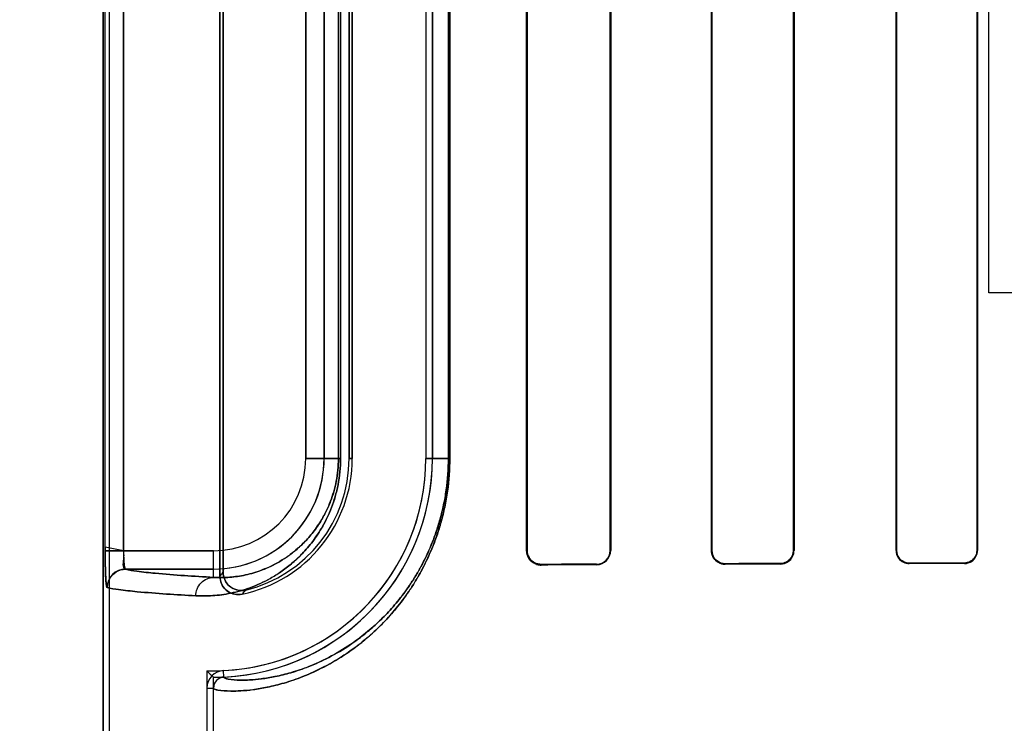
# Model space of a CAD drawing. Header units: millimetres. Extents: x 0 to 297, y 0 to 210.
# Tile 359 of 455: x 242.187 to 242.401, y 157.466 to 157.619. Entities that reach past the tile are written whole.
import ezdxf

# ---------------------------------------------------------------- set-up
doc = ezdxf.new("R2010")
doc.units = ezdxf.units.MM
doc.header["$LTSCALE"] = 16.335
doc.layers.get('0').update_dxf_attribs({"linetype": 'CONTINUOUS'})
for name, color, linetype in [('AXES_REF', 7, 'CONTINUOUS'), ('INTFCLR_1', 7, 'CONTINUOUS'), ('INTFCLR_72935', 7, 'CONTINUOUS')]:
    doc.layers.add(name, color=color, linetype=linetype)

msp = doc.modelspace()

# ---------------------------------------------------------------- linework, layer by layer
at = {"color": 7, "linetype": 'Continuous'}
for p, q in [((242.3977422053, 157.559298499), (242.3977422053, 157.6665325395)), ((242.4427422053, 157.559298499), (242.3977422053, 157.559298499))]:
    msp.add_line(p, q, dxfattribs=at)
for radius in [7.756662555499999, 7.756, 7.706331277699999]:
    msp.add_circle((241.4302422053, 154.539298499), radius, dxfattribs=at)
msp.add_arc((241.4302422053, 154.539298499), 7.68, 278.2771290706, 261.7228709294, dxfattribs=at)
at = {"layer": 'AXES_REF', "color": 9, "linetype": 'Continuous'}
msp.add_circle((241.4302422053, 154.539298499), 4.7428614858, dxfattribs=at)
msp.add_arc((241.4302422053, 154.539298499), 7.075609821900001, 94.4118118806, 85.5881881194, dxfattribs=at)
at = {"layer": 'INTFCLR_1', "color": 6, "linetype": 'Continuous'}
for p, q in [((242.2052242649, 157.3392871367), (242.2052242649, 159.4752871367)), ((242.2066348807, 157.3392871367), (242.2066348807, 159.4753006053)), ((242.2306348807, 157.4976595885), (242.2306348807, 157.7409146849)), ((242.2313347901, 157.7400370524), (242.2313347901, 157.4985372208)), ((242.2972629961, 157.7352871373), (242.2972629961, 157.5032871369)), ((242.2974080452, 157.7352871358), (242.2974080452, 157.5032871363)), ((242.315447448, 157.5032871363), (242.315447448, 157.7352871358)), ((242.3155786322, 157.5032871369), (242.3155786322, 157.7352871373)), ((242.3374444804, 157.7352871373), (242.3374444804, 157.5032871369)), ((242.3375657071, 157.7352871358), (242.3375657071, 157.5032871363)), ((242.3553085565, 157.5032871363), (242.3553085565, 157.7352871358)), ((242.3554222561, 157.5032871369), (242.3554222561, 157.7352871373)), ((242.3775795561, 157.7352871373), (242.3775795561, 157.5032871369)), ((242.3776873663, 157.7352871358), (242.3776873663, 157.5032871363)), ((242.3951997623, 157.5032871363), (242.3951997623, 157.7352871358)), ((242.3953028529, 157.5032871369), (242.3953028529, 157.7352871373)), ((242.2586984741, 157.5232871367), (242.2586984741, 157.7152871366)), ((242.2593983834, 157.7152871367), (242.2593983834, 157.5232871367)), ((242.2753983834, 157.7152871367), (242.2753983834, 157.5232871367)), ((242.2768089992, 157.5232871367), (242.2768089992, 157.7152871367)), ((242.2278136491, 157.4733596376), (242.2278136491, 157.3392871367)), ((242.2292242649, 157.3392871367), (242.2292242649, 157.4733596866))]:
    msp.add_line(p, q, dxfattribs=at)
at = {"layer": 'INTFCLR_1', "color": 9, "linetype": 'Continuous'}
for p, q in [((242.2056861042, 157.5032179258), (242.2056861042, 157.7353563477)), ((242.2096819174, 157.7353563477), (242.2096819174, 157.5032179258)), ((242.2492934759, 157.7152871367), (242.2492934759, 157.5232871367)), ((242.2532928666, 157.5232871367), (242.2532928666, 157.7152871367)), ((242.2563890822, 157.5232871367), (242.2563890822, 157.7152871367)), ((242.2568565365, 157.7152871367), (242.2568565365, 157.5232871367)), ((242.2802902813, 157.5232871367), (242.2802902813, 157.7152871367)), ((242.280585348, 157.7152871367), (242.280585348, 157.5232871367)), ((242.2568565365, 157.5232871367), (242.2492934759, 157.5232871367)), ((242.2593983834, 157.5232871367), (242.2586984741, 157.5232871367)), ((242.2753983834, 157.5232871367), (242.280585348, 157.5232871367)), ((242.2292242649, 157.5032179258), (242.2056861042, 157.5032179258)), ((242.2292242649, 157.4974229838), (242.2292242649, 157.5032179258)), ((242.2974080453, 157.5032871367), (242.2972629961, 157.5032871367)), ((242.3155786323, 157.5032871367), (242.3154474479, 157.5032871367)), ((242.337565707, 157.5032871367), (242.3374444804, 157.5032871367)), ((242.3554222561, 157.5032871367), (242.3553085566, 157.5032871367)), ((242.3776873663, 157.5032871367), (242.3775795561, 157.5032871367)), ((242.395302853, 157.5032871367), (242.3951997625, 157.5032871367)), ((242.3804658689, 157.5004092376), (242.3804658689, 157.5005160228)), ((242.3924658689, 157.5005465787), (242.3924658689, 157.5004426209)), ((242.2101127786, 157.499218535), (242.2292242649, 157.499218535)), ((242.3004658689, 157.5001011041), (242.3004658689, 157.5002429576)), ((242.3124658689, 157.5002936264), (242.3124658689, 157.5001600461)), ((242.3404658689, 157.500277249), (242.3404658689, 157.5003968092)), ((242.3524658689, 157.500435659), (242.3524658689, 157.5003206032)), ((242.2315090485, 157.4757572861), (242.2314413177, 157.4771662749)), ((242.2278136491, 157.4733595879), (242.2292242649, 157.4733596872))]:
    msp.add_line(p, q, dxfattribs=at)
at = {"layer": 'INTFCLR_1', "color": 7, "linetype": 'Continuous'}
msp.add_lwpolyline([(242.2994911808, 157.5003986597), (242.2995912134, 157.5003672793), (242.2996935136, 157.5003390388), (242.2997979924, 157.500314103), (242.2999044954, 157.5002926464), (242.3000129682, 157.5002748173), (242.3001234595, 157.5002607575), (242.3002358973, 157.5002506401), (242.3003500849, 157.5002446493), (242.3004658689, 157.5002429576)], dxfattribs=at)
at = {"layer": 'INTFCLR_1', "color": 9, "linetype": 'Continuous'}
for centre, radius, start, end in [((242.2292242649, 157.5232871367), 0.0240686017, 270.000000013, 359.9999999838), ((242.2292242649, 157.5232871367), 0.0200692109, 270.0000000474, 359.9999997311), ((242.1793163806, 157.5393038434), 0.06608957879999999, 320.9411469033, 321.9143407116), ((242.1790627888, 157.5462595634), 0.07703654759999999, 317.0401802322, 317.9559483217)]:
    msp.add_arc(centre, radius, start, end, dxfattribs=at)
at = {"layer": 'INTFCLR_1', "color": 6, "linetype": 'Continuous'}
for centre, radius, start, end in [((242.2292242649, 157.5232871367), 0.04617411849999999, 272.7521180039, 359.9999986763), ((242.2292242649, 157.5232871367), 0.04758473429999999, 272.752118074, 360), ((242.2292242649, 157.5232871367), 0.0301741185, 281.8889191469, 359.9999979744), ((242.2292242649, 157.5232871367), 0.0294742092, 283.835236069, 359.9999998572), ((242.3004492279, 157.5032873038), 0.0031862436, 180.0030023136, 270.2992453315), ((242.3124514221, 157.5032872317), 0.0031272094, 270.2646904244, 359.9982629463), ((242.3124538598, 157.5032871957), 0.0029935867, 270.2298484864, 359.9988627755), ((242.3404544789, 157.503287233), 0.0030100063, 180.0018305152, 270.2168087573), ((242.3524570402, 157.5032871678), 0.002851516, 270.1773938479, 359.9993659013), ((242.2316244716, 157.4733598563), 0.0038108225, 92.75478420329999, 180.0040535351), ((242.2316244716, 157.4733598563), 0.0024002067, 92.75556684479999, 180.0040350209)]:
    msp.add_arc(centre, radius, start, end, dxfattribs=at)
at = {"layer": 'INTFCLR_1', "color": 7, "linetype": 'Continuous'}
msp.add_arc((242.2101220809, 157.4952179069), 0.0040009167, 90.1332252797, 179.9822815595, dxfattribs=at)
at = {"layer": 'INTFCLR_1', "color": 6, "linetype": 'Continuous'}
for centre, major_axis, ratio, start_param, end_param in [((242.6464658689, 157.4992871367), (0.441241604, 0), 0.0034906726, 2.1841931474, 2.217857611), ((242.6464658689, 157.4992871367), (0.441241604, 0), 0.0034906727, 2.4294368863, 2.4721230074), ((242.6464658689, 157.4992871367), (0.4172416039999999, 0), 0.0034906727, 2.4989177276, 2.5485709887), ((242.6464658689, 157.4992871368), (0.441241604, 0), 0.0034906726, 2.3000343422, 2.3371288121), ((242.6464658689, 157.4992871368), (0.4172416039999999, 0), 0.0034906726, 2.3526946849, 2.3940887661), ((242.6464658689, 157.4992871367), (0.4172416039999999, 0), 0.0034906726, 2.2252929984, 2.262071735)]:
    msp.add_ellipse(centre, major_axis=major_axis, ratio=ratio, start_param=start_param, end_param=end_param, dxfattribs=at)
at = {"layer": 'INTFCLR_1', "color": 9, "linetype": 'Continuous'}
for points, knots in [([(242.2254072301, 157.493423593), (242.2266186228, 157.4933567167), (242.2291556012, 157.4933746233), (242.2331065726, 157.4939145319), (242.2373430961, 157.4951115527), (242.2409731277, 157.4967763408), (242.2439490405, 157.4986284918), (242.2458592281, 157.5000826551), (242.2473842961, 157.5014350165), (242.2489717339, 157.503001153), (242.2509320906, 157.50529768), (242.252694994, 157.5079717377), (242.2539962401, 157.5104637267), (242.2549220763, 157.5126191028), (242.2557241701, 157.51500337), (242.2563530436, 157.5175999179), (242.2567618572, 157.5203864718), (242.2568565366, 157.5223059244), (242.2568565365, 157.5232871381)], [0, 0, 0, 0, 0.0750536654, 0.156480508, 0.2459796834, 0.3464559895, 0.4023291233, 0.4625807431, 0.4947026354, 0.5283756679, 0.6004715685, 0.6810517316, 0.7259046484, 0.7742538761, 0.8260146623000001, 0.8813433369, 0.9392998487, 1, 1, 1, 1]), ([(242.2292242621, 157.4733596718), (242.2292242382, 157.4732487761), (242.2296160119, 157.4730277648), (242.2307960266, 157.4727949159), (242.2327823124, 157.4726654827), (242.2353099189, 157.4727443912), (242.2379760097, 157.4730034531), (242.2411282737, 157.4735372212), (242.2440516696, 157.4742691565), (242.2466238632, 157.47508677), (242.2495462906, 157.4761649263), (242.2534921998, 157.4779666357), (242.2574990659, 157.4803527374), (242.2603838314, 157.4824408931), (242.2621313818, 157.4838409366), (242.2639749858, 157.4854257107), (242.2663093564, 157.4876673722), (242.2690694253, 157.4907648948), (242.2712893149, 157.4937267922), (242.2730210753, 157.496398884), (242.2747911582, 157.4994479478), (242.276399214, 157.5028049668), (242.2776008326, 157.5059655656), (242.2782486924, 157.5079295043), (242.2788646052, 157.5100113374), (242.2793919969, 157.512169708), (242.2798218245, 157.5143982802), (242.2803765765, 157.5179086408), (242.280585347, 157.5208938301), (242.2805853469, 157.5232871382)], [0, 0, 0, 0, 0.004125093, 0.0132564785, 0.0482716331, 0.0750900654, 0.1080986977, 0.1475742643, 0.1940030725, 0.220035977, 0.2479478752, 0.309834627, 0.3811008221, 0.4210070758, 0.4422222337, 0.4643790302, 0.5114245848, 0.5624876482, 0.6185464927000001, 0.6489140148, 0.6808923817, 0.7496495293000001, 0.7870559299, 0.8066095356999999, 0.8265636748, 0.8678037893, 0.8891910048, 0.9109738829, 1, 1, 1, 1]), ([(242.2292242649, 157.4974229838), (242.2302642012, 157.4973564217), (242.2324448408, 157.497353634), (242.2358461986, 157.4977974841), (242.2394996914, 157.4988136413), (242.2426341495, 157.5002428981), (242.2452055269, 157.501840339), (242.246858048, 157.5030978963), (242.2481777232, 157.5042690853), (242.2495532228, 157.5056280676), (242.2512527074, 157.5076235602), (242.2527798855, 157.5099478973), (242.253907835, 157.512115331), (242.254710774, 157.5139915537), (242.2554065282, 157.5160684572), (242.255952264, 157.5183309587), (242.2563068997, 157.520759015), (242.2563891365, 157.5224318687), (242.2563890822, 157.5232871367)], [0, 0, 0, 0, 0.0744459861, 0.1553115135, 0.2443281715, 0.3444036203, 0.400194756, 0.4603491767, 0.4924878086, 0.5261985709, 0.5984270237, 0.6792967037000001, 0.7242751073, 0.7728542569, 0.8249392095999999, 0.880574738, 0.9388989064, 1, 1, 1, 1]), ([(242.231509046, 157.4757572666), (242.2315086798, 157.4756492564), (242.2318718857, 157.4754248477), (242.2330021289, 157.4751879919), (242.2348792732, 157.4750496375), (242.2372794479, 157.4751120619), (242.2398079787, 157.4753478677), (242.2427995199, 157.4758460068), (242.2455741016, 157.4765355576), (242.2480158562, 157.4773087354), (242.2507911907, 157.4783304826), (242.2545395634, 157.4800417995), (242.2583455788, 157.4823117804), (242.2610858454, 157.4842998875), (242.2627463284, 157.4856336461), (242.2644986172, 157.4871441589), (242.2667175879, 157.489281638), (242.269341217, 157.4922361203), (242.2714512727, 157.4950618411), (242.2730975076, 157.4976116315), (242.2747807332, 157.5005223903), (242.2763096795, 157.5037272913), (242.2774520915, 157.5067445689), (242.2780681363, 157.5086198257), (242.278653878, 157.5106079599), (242.279155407, 157.5126691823), (242.279564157, 157.5147974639), (242.2800917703, 157.5181503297), (242.2802902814, 157.5210013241), (242.2802902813, 157.5232871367)], [0, 0, 0, 0, 0.0042204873, 0.0133545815, 0.0482656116, 0.07497697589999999, 0.1078554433, 0.1471834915, 0.1934537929, 0.2194060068, 0.2472383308, 0.3089756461, 0.380119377, 0.4199814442, 0.4411803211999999, 0.4633254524, 0.5103642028, 0.5614471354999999, 0.617559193, 0.6479685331, 0.6800001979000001, 0.7489013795, 0.7864009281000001, 0.8060068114, 0.8260165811, 0.8673780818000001, 0.888831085, 0.9106825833, 1, 1, 1, 1]), ([(242.2292242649, 157.4974229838), (242.2250058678, 157.4976579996), (242.2194385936, 157.4979875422), (242.2130768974, 157.498671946), (242.2109153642, 157.498999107), (242.2101127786, 157.499218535)], [0, 0, 0, 0, 0.6598051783, 0.8700608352, 1, 1, 1, 1]), ([(242.2254072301, 157.493423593), (242.2254097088, 157.4939213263), (242.2256013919, 157.4949599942), (242.2264465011, 157.4963114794), (242.2277387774, 157.4972132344), (242.2287475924, 157.4974203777), (242.2292242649, 157.4974229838)], [0, 0, 0, 0, 0.2451610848, 0.5075751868, 0.7652119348, 1, 1, 1, 1]), ([(242.206120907, 157.4952191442), (242.2069311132, 157.494999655), (242.2091123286, 157.4946725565), (242.215532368, 157.493988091), (242.2211503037, 157.4936586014), (242.2254072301, 157.493423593)], [0, 0, 0, 0, 0.1299135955, 0.3401620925, 1, 1, 1, 1])]:
    msp.add_open_spline(points, degree=3, knots=knots, dxfattribs=at)
at = {"layer": 'INTFCLR_1', "color": 7, "linetype": 'Continuous'}
for points, knots in [([(242.2056861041, 157.5032179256), (242.2056861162, 157.5024784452), (242.2056933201, 157.5010562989), (242.2057402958, 157.4990631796), (242.2057957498, 157.4971268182), (242.2059559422, 157.4958851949), (242.2061209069, 157.4952191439)], [0, 0, 0, 0, 0.2764961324, 0.5316628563, 0.7456763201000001, 1, 1, 1, 1]), ([(242.2061698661, 157.4951685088), (242.2060934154, 157.4950774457), (242.205933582, 157.4957694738), (242.2058621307, 157.4966046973), (242.2057497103, 157.4984439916), (242.2057120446, 157.5002152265), (242.2056901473, 157.501694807), (242.2056861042, 157.5027032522), (242.2056861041, 157.5032179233)], [0, 0, 0, 0, 0.0440197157, 0.1339656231, 0.45668143, 0.6255919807, 0.8094559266, 1, 1, 1, 1]), ([(242.2096819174, 157.5032179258), (242.2096818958, 157.5027602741), (242.2098476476, 157.5016067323), (242.2092348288, 157.4993381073), (242.2101127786, 157.499218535)], [0, 0, 0, 0, 0.3405889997, 1, 1, 1, 1]), ([(242.2096819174, 157.5032179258), (242.2096819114, 157.5029605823), (242.2096870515, 157.5022418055), (242.2097383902, 157.5009556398), (242.2098061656, 157.5002019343), (242.2099937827, 157.499093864), (242.2101611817, 157.4991931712)], [0, 0, 0, 0, 0.1883112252, 0.5371313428, 0.8575728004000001, 1, 1, 1, 1]), ([(242.2974080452, 157.5032871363), (242.297407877, 157.5027577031), (242.2976835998, 157.5017396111), (242.2988074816, 157.5005534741), (242.2998851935, 157.5002527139), (242.3004658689, 157.5002429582)], [0, 0, 0, 0, 0.3351497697, 0.6323602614, 1, 1, 1, 1]), ([(242.2061698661, 157.4951685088), (242.2061662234, 157.4959350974), (242.2065612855, 157.4972860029), (242.2080545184, 157.4987946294), (242.20939992, 157.4991967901), (242.2101611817, 157.4991931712)], [0, 0, 0, 0, 0.36929975, 0.6332664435, 1, 1, 1, 1])]:
    msp.add_open_spline(points, degree=3, knots=knots, dxfattribs=at)
at = {"layer": 'INTFCLR_1', "color": 6, "linetype": 'Continuous'}
for points, knots in [([(242.3375657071, 157.5032871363), (242.3375657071, 157.5027092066), (242.3380071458, 157.5012011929), (242.3395717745, 157.5003938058), (242.3404658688, 157.50039681)], [0, 0, 0, 0, 0.3926075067, 1, 1, 1, 1]), ([(242.352465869, 157.5003206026), (242.3530596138, 157.5003226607), (242.3545990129, 157.500781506), (242.3554222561, 157.5023761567), (242.3554222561, 157.5032871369)], [0, 0, 0, 0, 0.3945883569, 1, 1, 1, 1]), ([(242.3775795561, 157.5032871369), (242.3775795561, 157.5026928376), (242.3780401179, 157.5011885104), (242.3795938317, 157.5004067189), (242.3804658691, 157.5004092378)], [0, 0, 0, 0, 0.4052942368, 1, 1, 1, 1]), ([(242.3776873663, 157.5032871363), (242.3776873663, 157.5027058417), (242.3781402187, 157.5012555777), (242.3796348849, 157.5005138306), (242.3804658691, 157.5005160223)], [0, 0, 0, 0, 0.4115995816, 1, 1, 1, 1]), ([(242.3924658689, 157.50044262), (242.3930045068, 157.5004440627), (242.3944750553, 157.5008516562), (242.3953028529, 157.5023845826), (242.3953028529, 157.5032871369)], [0, 0, 0, 0, 0.3737455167, 1, 1, 1, 1]), ([(242.3924658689, 157.5005465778), (242.3929783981, 157.5005478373), (242.3943939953, 157.5009339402), (242.3951997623, 157.5024115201), (242.3951997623, 157.5032871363)], [0, 0, 0, 0, 0.3692193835, 1, 1, 1, 1]), ([(242.2313347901, 157.4985372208), (242.2313347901, 157.4978840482), (242.2316685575, 157.4965609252), (242.2333076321, 157.4947422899), (242.2352395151, 157.4944136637), (242.2362724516, 157.4946680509)], [0, 0, 0, 0, 0.2761842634, 0.5501881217, 1, 1, 1, 1]), ([(242.2354405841, 157.493760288), (242.2348140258, 157.4936283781), (242.2334744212, 157.4936753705), (242.2313826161, 157.4948552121), (242.230634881, 157.4966179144), (242.230634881, 157.4976595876)], [0, 0, 0, 0, 0.2757345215, 0.5514160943, 1, 1, 1, 1])]:
    msp.add_open_spline(points, degree=3, knots=knots, dxfattribs=at)
at = {"layer": 'INTFCLR_72935', "color": 6, "linetype": 'Continuous'}
for p, q in [((242.2052242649, 159.4752871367), (242.2052242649, 157.3392871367)), ((242.2066348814, 157.3392871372), (242.2066348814, 159.4753140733)), ((242.2306348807, 157.7409146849), (242.2306348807, 157.4976595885)), ((242.2313347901, 157.498537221), (242.2313347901, 157.7400370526)), ((242.297262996, 157.5032871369), (242.297262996, 157.7352871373)), ((242.2974080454, 157.5032871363), (242.2974080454, 157.7352871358)), ((242.3154474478, 157.7352871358), (242.3154474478, 157.5032871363)), ((242.3155786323, 157.7352871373), (242.3155786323, 157.5032871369)), ((242.3374444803, 157.5032871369), (242.3374444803, 157.7352871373)), ((242.3375657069, 157.5032871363), (242.3375657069, 157.7352871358)), ((242.3553085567, 157.7352871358), (242.3553085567, 157.5032871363)), ((242.3554222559, 157.7352871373), (242.3554222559, 157.5032871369)), ((242.3775795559, 157.5032871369), (242.3775795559, 157.7352871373)), ((242.3776873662, 157.5032871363), (242.3776873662, 157.7352871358)), ((242.3951997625, 157.7352871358), (242.3951997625, 157.5032871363)), ((242.3953028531, 157.7352871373), (242.3953028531, 157.5032871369)), ((242.2586984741, 157.7152871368), (242.2586984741, 157.5232871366)), ((242.2593983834, 157.5232871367), (242.2593983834, 157.7152871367)), ((242.2753983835, 157.7152871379), (242.2753983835, 157.5232871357)), ((242.2768089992, 157.7152871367), (242.2768089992, 157.5232871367)), ((242.2278136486, 157.4771345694), (242.2278136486, 157.3392871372)), ((242.2292242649, 157.3392871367), (242.2292242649, 157.4757024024))]:
    msp.add_line(p, q, dxfattribs=at)
at = {"layer": 'INTFCLR_72935', "color": 9, "linetype": 'Continuous'}
for p, q in [((242.2056861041, 157.5032179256), (242.2056861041, 157.7353563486)), ((242.2096819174, 157.5032179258), (242.2096819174, 157.7353563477)), ((242.2492934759, 157.5232871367), (242.2492934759, 157.7152871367)), ((242.2532928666, 157.7152871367), (242.2532928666, 157.5232871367)), ((242.2563890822, 157.7152871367), (242.2563890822, 157.5232871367)), ((242.2568565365, 157.7152871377), (242.2568565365, 157.5232871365)), ((242.2802902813, 157.7152871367), (242.2802902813, 157.5232871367)), ((242.2805853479, 157.7152871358), (242.2805853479, 157.5232871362)), ((242.2492934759, 157.5232871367), (242.2568565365, 157.5232871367)), ((242.2586984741, 157.5232871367), (242.2593983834, 157.5232871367)), ((242.280585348, 157.5232871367), (242.2753983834, 157.5232871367)), ((242.2096819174, 157.5032179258), (242.2292242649, 157.5032179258)), ((242.2292242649, 157.4974229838), (242.2292242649, 157.5032179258)), ((242.2972629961, 157.5032871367), (242.2974080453, 157.5032871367)), ((242.3154474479, 157.5032871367), (242.3155786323, 157.5032871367)), ((242.3374444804, 157.5032871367), (242.337565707, 157.5032871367)), ((242.3553085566, 157.5032871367), (242.3554222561, 157.5032871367)), ((242.3775795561, 157.5032871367), (242.3776873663, 157.5032871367)), ((242.3951997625, 157.5032871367), (242.395302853, 157.5032871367)), ((242.3804658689, 157.5005160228), (242.3804658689, 157.5004092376)), ((242.3924658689, 157.5004426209), (242.3924658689, 157.5005465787)), ((242.2292242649, 157.499218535), (242.2101127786, 157.499218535)), ((242.3004658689, 157.5002429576), (242.3004658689, 157.5001011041)), ((242.3124658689, 157.5001600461), (242.3124658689, 157.5002936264)), ((242.3404658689, 157.5003968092), (242.3404658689, 157.500277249)), ((242.3524658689, 157.5003206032), (242.3524658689, 157.500435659))]:
    msp.add_line(p, q, dxfattribs=at)
at = {"layer": 'INTFCLR_72935', "color": 7, "linetype": 'Continuous'}
for p, q in [((242.2096819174, 157.5032179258), (242.2056843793, 157.5039907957)), ((242.2056861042, 157.5032179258), (242.2096819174, 157.5032179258))]:
    msp.add_line(p, q, dxfattribs=at)
for points in [[(242.2994723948, 157.5002545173), (242.2995709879, 157.5002245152), (242.2996723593, 157.5001972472), (242.2997764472, 157.5001729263), (242.2998827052, 157.5001518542), (242.299991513, 157.5001341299), (242.3001042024, 157.5001198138), (242.3002211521, 157.5001092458), (242.3003417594, 157.5001028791), (242.3004658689, 157.5001011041)], [(242.3004658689, 157.5002429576), (242.3003568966, 157.5002444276), (242.300246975, 157.5002498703), (242.3001362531, 157.5002593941), (242.3000240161, 157.5002732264), (242.2999113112, 157.5002914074), (242.2998008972, 157.5003134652), (242.2996937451, 157.5003389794), (242.2995890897, 157.5003679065), (242.29948702, 157.5004000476)], [(242.3394694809, 157.5004429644), (242.3395719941, 157.5004095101), (242.3396767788, 157.5003794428), (242.3397837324, 157.5003529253), (242.3398926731, 157.500330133), (242.3400035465, 157.5003112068), (242.3401164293, 157.5002962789), (242.3402312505, 157.5002855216), (242.340347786, 157.5002791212), (242.3404658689, 157.500277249)]]:
    msp.add_lwpolyline(points, dxfattribs=at)
at = {"layer": 'INTFCLR_72935', "color": 6, "linetype": 'Continuous'}
for centre, radius, start, end in [((242.2292242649, 157.5232871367), 0.04617411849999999, 268.2493453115, 359.9999986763), ((242.2292242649, 157.5232871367), 0.04758473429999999, 270, 360), ((242.2292242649, 157.5232871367), 0.0301741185, 281.8889191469, 359.9999979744), ((242.2292242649, 157.5232871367), 0.0294742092, 283.8352360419, 359.9999997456), ((242.3124513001, 157.5032873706), 0.0031273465, 270.2669130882, 359.9957173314), ((242.3124538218, 157.5032872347), 0.0029936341, 270.2305762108, 359.9981151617), ((242.2101220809, 157.4952179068), 0.0040009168, 90.1332246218, 179.982280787), ((242.3222630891, 157.5687519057), 0.1315843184, 224.1279737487, 225.0032880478)]:
    msp.add_arc(centre, radius, start, end, dxfattribs=at)
at = {"layer": 'INTFCLR_72935', "color": 9, "linetype": 'Continuous'}
for centre, radius, start, end in [((242.2292242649, 157.5232871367), 0.0240686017, 269.9999999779, 360), ((242.2292242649, 157.5232871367), 0.0200692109, 270.0000000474, 359.9999997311), ((242.1793163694, 157.5393038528), 0.0660895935, 320.9411467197, 321.9143403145), ((242.1790627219, 157.5462596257), 0.0770366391, 317.0401802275, 317.9559472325)]:
    msp.add_arc(centre, radius, start, end, dxfattribs=at)
at = {"layer": 'INTFCLR_72935', "color": 6, "linetype": 'Continuous'}
for centre, major_axis, ratio, start_param, end_param in [((242.6464658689, 157.4992871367), (0.441241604, 0), 0.0034906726, 2.1841931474, 2.217857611), ((242.6464658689, 157.4992871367), (0.441241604, 0), 0.0034906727, 2.4294368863, 2.4721230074), ((242.6464658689, 157.4992871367), (0.4172416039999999, 0), 0.0034906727, 2.4989177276, 2.5485709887), ((242.6464658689, 157.4992871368), (0.441241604, 0), 0.0034906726, 2.3000343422, 2.3371288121), ((242.6464658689, 157.4992871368), (0.4172416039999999, 0), 0.0034906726, 2.3526946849, 2.3940887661), ((242.6464658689, 157.4992871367), (0.4172416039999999, 0), 0.0034906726, 2.2252929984, 2.262071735)]:
    msp.add_ellipse(centre, major_axis=major_axis, ratio=ratio, start_param=start_param, end_param=end_param, dxfattribs=at)
at = {"layer": 'INTFCLR_72935', "color": 9, "linetype": 'Continuous'}
for points, knots in [([(242.2568565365, 157.5232871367), (242.2568565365, 157.5223165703), (242.2567630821, 157.520401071), (242.256357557, 157.5176227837), (242.2557300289, 157.515024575), (242.2549331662, 157.5126487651), (242.2540128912, 157.510499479), (242.2530064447, 157.5085650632), (242.2519388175, 157.506823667), (242.2505017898, 157.5047937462), (242.2486385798, 157.5026105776), (242.2466497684, 157.5007469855), (242.2450638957, 157.4994771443), (242.2435461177, 157.4983788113), (242.240999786, 157.4967910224), (242.2373761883, 157.4951237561), (242.2337575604, 157.4940966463), (242.2310205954, 157.4936292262), (242.2284920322, 157.4933701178), (242.2266216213, 157.4933565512), (242.2254072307, 157.4934235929)], [0, 0, 0, 0, 0.0600364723, 0.1184052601, 0.1734305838, 0.2251527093, 0.2732309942, 0.3179069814, 0.3599202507, 0.3994803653, 0.4716625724, 0.5370235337, 0.5677436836, 0.5972889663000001, 0.6528695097, 0.7531358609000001, 0.8428550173, 0.8846865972, 0.9247668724, 1, 1, 1, 1]), ([(242.280585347, 157.5232871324), (242.2805853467, 157.5208965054), (242.2803770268, 157.5179144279), (242.2798236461, 157.5144088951), (242.2793955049, 157.5121862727), (242.2787467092, 157.5095263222), (242.2779499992, 157.506972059), (242.2772457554, 157.50503167), (242.2761951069, 157.5023820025), (242.2748137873, 157.4994919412), (242.2730502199, 157.4964465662), (242.2713186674, 157.49376804), (242.2694954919, 157.4913309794), (242.2676112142, 157.4891280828), (242.2658101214, 157.4871882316), (242.2628022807, 157.4842990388), (242.2585204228, 157.4809628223), (242.2542034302, 157.4783887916), (242.2509700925, 157.4768147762), (242.2480936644, 157.4755928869), (242.2447697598, 157.474448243), (242.2411082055, 157.4735325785), (242.2379446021, 157.4729990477), (242.2352738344, 157.4727418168), (242.2327533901, 157.4726662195), (242.2307806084, 157.4727970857), (242.2296094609, 157.4730299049), (242.2292242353, 157.4732500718), (242.2292242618, 157.4733596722)], [0, 0, 0, 0, 0.08892935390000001, 0.1106974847, 0.1320156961, 0.1731121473, 0.21247223, 0.2314805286, 0.2498887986, 0.3184980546, 0.3503473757, 0.3807584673, 0.4371051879, 0.4633880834, 0.488569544, 0.5355476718, 0.6184022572, 0.6898557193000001, 0.7220813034, 0.7521202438, 0.8060674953, 0.8526640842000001, 0.8923378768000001, 0.925392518, 0.9521389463, 0.9869003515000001, 0.9959229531, 1, 1, 1, 1]), ([(242.2563890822, 157.5232871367), (242.2563890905, 157.522441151), (242.2563079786, 157.520771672), (242.2559561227, 157.5183505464), (242.2554116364, 157.5160868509), (242.2547204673, 157.5140177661), (242.2539222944, 157.5121465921), (242.2530494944, 157.5104630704), (242.2521238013, 157.508948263), (242.2508785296, 157.5071843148), (242.2492646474, 157.5052890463), (242.2472410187, 157.5033903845), (242.2452216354, 157.5018516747), (242.2426572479, 157.500255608), (242.2395282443, 157.4988240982), (242.2364066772, 157.4979516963), (242.2340487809, 157.4975628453), (242.2318741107, 157.4973544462), (242.2302667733, 157.4973562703), (242.2292242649, 157.4974229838)], [0, 0, 0, 0, 0.0604339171, 0.1191792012, 0.1745255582, 0.226533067, 0.2748338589, 0.3197007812, 0.3618819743, 0.4015493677, 0.4738586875, 0.5392604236, 0.5994174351, 0.6549168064, 0.7547846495, 0.8440250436, 0.8855731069, 0.9253749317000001, 1, 1, 1, 1]), ([(242.2802902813, 157.523287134), (242.2802902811, 157.5210038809), (242.2800921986, 157.5181558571), (242.2795658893, 157.5148076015), (242.2791587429, 157.5126850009), (242.2785417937, 157.5101449), (242.2777841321, 157.5077056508), (242.2771144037, 157.5058527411), (242.2761155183, 157.5033232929), (242.2748022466, 157.5005643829), (242.2731252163, 157.4976571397), (242.2714791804, 157.4951012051), (242.2697459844, 157.4927758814), (242.2679545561, 157.4906742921), (242.2662427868, 157.4888245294), (242.2633850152, 157.4860709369), (242.2593168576, 157.482892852), (242.2552146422, 157.4804431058), (242.2521430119, 157.4789474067), (242.2494117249, 157.4777880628), (242.2462560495, 157.4767043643), (242.2427804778, 157.4758416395), (242.23977818, 157.4753437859), (242.2372452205, 157.4751097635), (242.234851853, 157.4750505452), (242.232987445, 157.475190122), (242.2318657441, 157.4754270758), (242.2315086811, 157.4756504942), (242.2315090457, 157.475757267)], [0, 0, 0, 0, 0.0892203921, 0.111057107, 0.1324409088, 0.1736583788, 0.2131260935, 0.232182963, 0.2506359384, 0.3193892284, 0.3512918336, 0.3817450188, 0.4381455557, 0.464442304, 0.4896300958, 0.5366014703, 0.6193841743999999, 0.690715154, 0.7228680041, 0.752829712, 0.8066164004, 0.8530538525, 0.8925792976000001, 0.9255035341, 0.9521432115, 0.9868018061, 0.9958277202, 1, 1, 1, 1]), ([(242.2101127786, 157.499218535), (242.210915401, 157.498999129), (242.2130769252, 157.4986719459), (242.2194386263, 157.4979875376), (242.2250058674, 157.4976579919), (242.2292242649, 157.4974229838)], [0, 0, 0, 0, 0.1299438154, 0.34019479, 1, 1, 1, 1]), ([(242.2254072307, 157.4934235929), (242.2254097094, 157.4939213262), (242.2256013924, 157.4949599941), (242.2264465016, 157.4963114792), (242.2277387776, 157.4972132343), (242.2287475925, 157.4974203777), (242.2292242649, 157.4974229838)], [0, 0, 0, 0, 0.2451610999, 0.5075752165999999, 0.7652119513, 1, 1, 1, 1]), ([(242.2254072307, 157.4934235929), (242.2211503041, 157.4936586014), (242.2155323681, 157.493988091), (242.2091123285, 157.4946725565), (242.2069311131, 157.4949996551), (242.2061209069, 157.4952191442)], [0, 0, 0, 0, 0.6598379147, 0.8700864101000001, 1, 1, 1, 1])]:
    msp.add_open_spline(points, degree=3, knots=knots, dxfattribs=at)
at = {"layer": 'INTFCLR_72935', "color": 7, "linetype": 'Continuous'}
for points, knots in [([(242.2056843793, 157.5039907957), (242.2056820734, 157.5034756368), (242.2056870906, 157.5024513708), (242.2056985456, 157.5009496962), (242.2057238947, 157.4996322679), (242.2057571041, 157.4985304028), (242.2057969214, 157.4975694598), (242.2058517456, 157.496703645), (242.2059151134, 157.4959364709), (242.2060004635, 157.4955180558), (242.206056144, 157.4952366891), (242.2061209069, 157.4952191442)], [0, 0, 0, 0, 0.1753904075, 0.3487046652, 0.5113042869, 0.6238686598, 0.7243020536, 0.8377938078, 0.9227224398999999, 0.9771563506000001, 1, 1, 1, 1]), ([(242.2061209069, 157.4952191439), (242.2059906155, 157.4956564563), (242.2058296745, 157.4965935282), (242.2057726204, 157.4981815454), (242.2056970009, 157.5004030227), (242.2056861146, 157.5021278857), (242.2056861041, 157.5032179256)], [0, 0, 0, 0, 0.1687073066, 0.3556069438, 0.5925897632, 1, 1, 1, 1]), ([(242.3004658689, 157.500101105), (242.2999217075, 157.5001071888), (242.2988986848, 157.5003625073), (242.2976326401, 157.501494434), (242.2972605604, 157.5026355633), (242.297262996, 157.5032871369)], [0, 0, 0, 0, 0.3291493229, 0.6059017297, 1, 1, 1, 1]), ([(242.300465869, 157.5002429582), (242.2998931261, 157.5002508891), (242.2988175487, 157.5005484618), (242.2976875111, 157.5017295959), (242.2974054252, 157.5027561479), (242.2974080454, 157.5032871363)], [0, 0, 0, 0, 0.3625787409, 0.6638823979, 1, 1, 1, 1]), ([(242.340465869, 157.5002772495), (242.3398498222, 157.5002812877), (242.3382768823, 157.5007397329), (242.3374380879, 157.502369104), (242.3374444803, 157.5032871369)], [0, 0, 0, 0, 0.4015735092, 1, 1, 1, 1])]:
    msp.add_open_spline(points, degree=3, knots=knots, dxfattribs=at)
at = {"layer": 'INTFCLR_72935', "color": 6, "linetype": 'Continuous'}
for points, knots in [([(242.2096819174, 157.5032179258), (242.2096796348, 157.5029695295), (242.2096791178, 157.5022718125), (242.209715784, 157.5009924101), (242.209792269, 157.5002028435), (242.209949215, 157.4991630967), (242.2101127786, 157.499218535)], [0, 0, 0, 0, 0.1832551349, 0.5237758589, 0.8725929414, 1, 1, 1, 1]), ([(242.340465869, 157.50039681), (242.3398789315, 157.5003948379), (242.3383677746, 157.5008410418), (242.3375657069, 157.5024015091), (242.3375657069, 157.5032871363)], [0, 0, 0, 0, 0.398583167, 1, 1, 1, 1]), ([(242.3524658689, 157.5003206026), (242.353069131, 157.5003226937), (242.3546109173, 157.5007907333), (242.3554222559, 157.5023849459), (242.3554222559, 157.5032871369)], [0, 0, 0, 0, 0.4007194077, 1, 1, 1, 1]), ([(242.3553085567, 157.5032871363), (242.3553085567, 157.5027077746), (242.3548641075, 157.5012240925), (242.3533338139, 157.5004383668), (242.352465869, 157.5004356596)], [0, 0, 0, 0, 0.4003021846, 1, 1, 1, 1]), ([(242.3775795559, 157.5032871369), (242.3775795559, 157.5026933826), (242.3780386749, 157.5011886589), (242.379593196, 157.5004067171), (242.380465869, 157.5004092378)], [0, 0, 0, 0, 0.4048975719, 1, 1, 1, 1]), ([(242.380465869, 157.5005160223), (242.3799252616, 157.5005145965), (242.3784823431, 157.5009206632), (242.3776873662, 157.5024181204), (242.3776873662, 157.5032871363)], [0, 0, 0, 0, 0.3835127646, 1, 1, 1, 1]), ([(242.3924658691, 157.50044262), (242.3930183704, 157.5004440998), (242.3944921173, 157.5008653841), (242.3953028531, 157.5023973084), (242.3953028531, 157.5032871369)], [0, 0, 0, 0, 0.3830625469, 1, 1, 1, 1]), ([(242.3951997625, 157.5032871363), (242.3951997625, 157.5027059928), (242.3947471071, 157.501274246), (242.3932777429, 157.5005485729), (242.3924658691, 157.5005465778)], [0, 0, 0, 0, 0.4171825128, 1, 1, 1, 1]), ([(242.2362724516, 157.4946680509), (242.2356382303, 157.4945118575), (242.2342736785, 157.4945195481), (242.2321158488, 157.4956761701), (242.2313347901, 157.4974734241), (242.2313347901, 157.498537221)], [0, 0, 0, 0, 0.2761837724, 0.5501894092, 1, 1, 1, 1]), ([(242.230634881, 157.4976595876), (242.230634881, 157.4970192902), (242.2309568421, 157.4957180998), (242.2325423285, 157.4939142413), (242.2344212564, 157.4935456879), (242.2354405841, 157.493760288)], [0, 0, 0, 0, 0.275736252, 0.5514163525, 1, 1, 1, 1]), ([(242.2315090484, 157.4757572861), (242.2309204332, 157.4757289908), (242.2297099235, 157.4751959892), (242.2292242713, 157.4739594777), (242.2292242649, 157.4733596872)], [0, 0, 0, 0, 0.4955867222, 1, 1, 1, 1])]:
    msp.add_open_spline(points, degree=3, knots=knots, dxfattribs=at)

doc.saveas('drawing.dxf')
